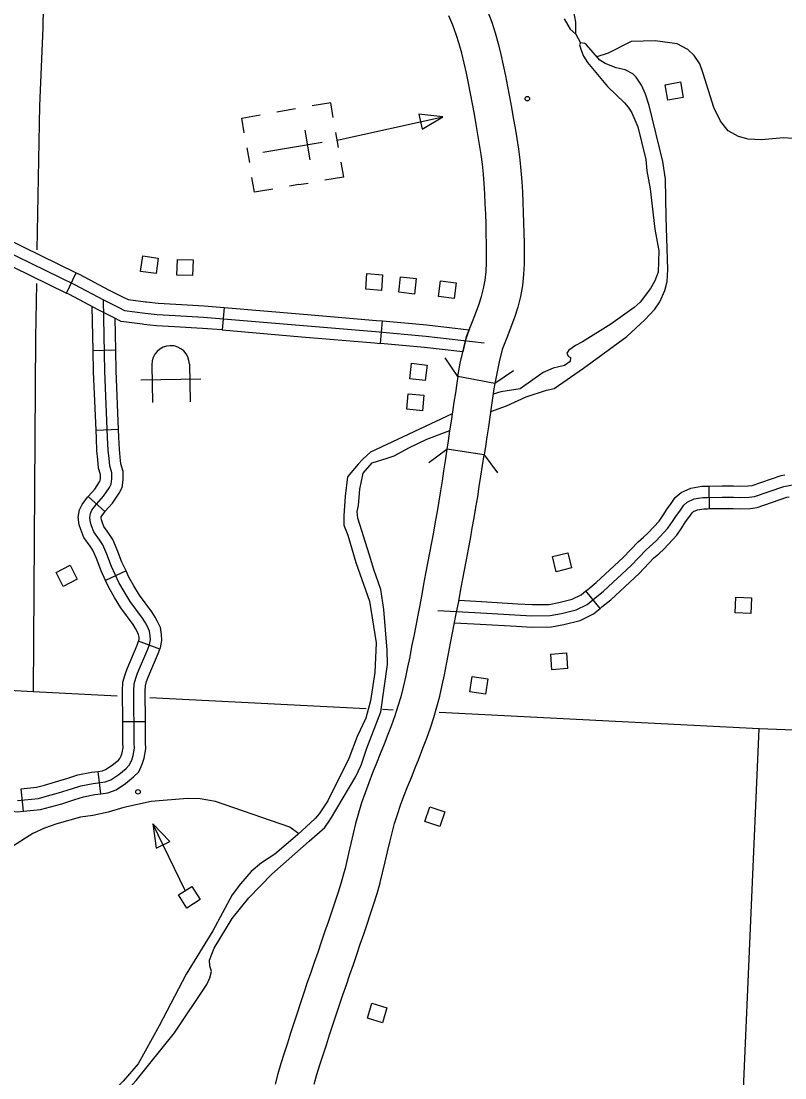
# Model space of a CAD drawing. Extents: x 653372 to 905732, y 627442 to 787275.
# Drawn here: x 853869 to 858942, y 637926 to 644944 of the extents above; entities that cross this region are included whole.
import ezdxf

# ---------------------------------------------------------------- set-up
doc = ezdxf.new("R2010")
doc.units = 0
for name, color, linetype in [('Level 10', 7, 'Continuous'), ('Level 31', 7, 'Continuous'), ('Level 32', 7, 'Continuous'), ('Level 35', 7, 'Continuous'), ('Level 37', 7, 'Continuous'), ('Level 4', 7, 'Continuous'), ('Level 45', 7, 'Continuous'), ('Level 5', 7, 'Continuous'), ('Level 56', 7, 'Continuous'), ('Level 57', 7, 'Continuous')]:
    doc.layers.add(name, color=color, linetype=linetype)

msp = doc.modelspace()

# ---------------------------------------------------------------- linework, layer by layer
at = {"layer": 'Level 10'}
for points in [[(856969, 645006.9), (856994.5, 644938.2), (857017.8, 644867), (857038, 644795), (857055.8, 644722.9), (857071.7, 644651.2), (857086, 644580.1), (857099.4, 644510), (857112.4, 644440.3), (857125.1, 644371.3), (857137.6, 644302.3), (857149.7, 644233.3), (857161, 644164), (857171.5, 644094.3), (857180.9, 644023.8), (857188.9, 643952), (857194.7, 643879.9), (857198.6, 643809.1), (857201.4, 643740.3), (857204.2, 643672.5), (857206.6, 643604.7), (857208.4, 643537.2), (857209.6, 643470.2), (857210.5, 643402.4), (857209.7, 643333), (857206.1, 643262.1), (857198.6, 643189.3), (857185.4, 643116.3), (857167.2, 643045.1), (857145, 642976.6), (857121.1, 642912.5), (857098.3, 642852.1), (857063.3, 642762.8), (857043.8, 642681.2), (857015.1, 642536.8), (856769.7, 642584.5)], [(856769.7, 642584.5), (856785.5, 642671.9), (856800.2, 642737.6), (856827.2, 642850.6), (856863.5, 642938), (856887, 643000.3), (856908.9, 643058.9), (856926.9, 643114.6), (856940.9, 643169.5), (856950.9, 643224.5), (856956.8, 643281.3), (856959.7, 643340.8), (856960.5, 643402.2), (856959.6, 643466.2), (856958.4, 643531.7), (856956.7, 643597), (856954.4, 643662.9), (856951.6, 643730.1), (856948.9, 643797.1), (856945.3, 643863), (856940, 643928.1), (856932.8, 643993.3), (856923.9, 644059.2), (856914, 644125.3), (856903.2, 644191.5), (856891.4, 644258.4), (856879.1, 644326.5), (856866.6, 644394.9), (856853.8, 644463.5), (856840.7, 644531.8), (856827, 644599.5), (856812.3, 644666), (856796.3, 644731.2), (856778.5, 644794.4), (856758.4, 644855.9), (856735.7, 644917.2), (856710.8, 644979.8)], [(856769.7, 642584.5), (856762.6, 642540), (856753.1, 642476.5), (856744, 642413.5), (856734.7, 642350.5), (856725, 642286.6), (856715.2, 642222.2), (856705.2, 642157.1), (856696.7, 642101.5)], [(857015.1, 642536.8), (857009.7, 642501.9), (857000.4, 642440.1), (856991.4, 642377.4), (856981.9, 642313.6), (856972.2, 642249.2), (856962.4, 642184.4), (856952.3, 642119.2), (856943.9, 642064.3)], [(856943.9, 642064.3), (856696.7, 642101.5), (856685.1, 642025.1), (856675.1, 641958.3), (856665, 641891.1), (856654.6, 641824.1), (856643.5, 641756.7), (856631.6, 641688.3), (856619.7, 641619.7), (856607.4, 641551.1), (856594.8, 641482.5), (856582, 641413.7), (856568.9, 641344.7), (856555.5, 641275.1), (856542.2, 641204.9), (856529.4, 641135.3), (856514, 641054.4), (856503, 640998.4), (856489.7, 640929), (856476.2, 640859.9), (856462.8, 640790.6), (856449.6, 640721.8), (856436, 640653.8), (856422, 640586.6), (856407.2, 640521.3), (856390.3, 640457.5), (856371.1, 640393.7), (856350.5, 640330.2), (856328.7, 640268.3), (856304.5, 640205.8), (856279.5, 640142.1), (856254.3, 640078.7), (856228.9, 640015.4), (856203.1, 639951.7), (856177.5, 639886.5), (856153.1, 639820), (856130.3, 639752.8), (856109.5, 639684.9), (856090.4, 639616.6), (856074, 639548.5), (856058.8, 639481.6), (856044, 639415.4), (856020, 639315.8)], [(856254.5, 639224.7), (856287.8, 639360), (856302.6, 639426.6), (856317.4, 639491.3), (856332.5, 639553.8), (856349.4, 639614.7), (856368.3, 639675.9), (856388.9, 639736.9), (856411.2, 639797.7), (856435.3, 639859), (856460.8, 639921.9), (856486.5, 639986), (856512, 640050.2), (856537.5, 640115), (856563.3, 640181.7), (856587.4, 640250.1), (856609.8, 640319.2), (856630.9, 640389.6), (856649.9, 640461.5), (856666.3, 640533.4), (856681, 640603.8), (856694.9, 640673.7), (856708.3, 640743.3), (856721.6, 640812.3), (856735.1, 640881.5), (856748.4, 640950.7), (856759.5, 641007), (856775.1, 641089.3), (856788, 641159.1), (856801, 641228.2), (856814.5, 641297.7), (856827.8, 641367.6), (856840.7, 641437.2), (856853.4, 641506.6), (856865.8, 641576.2), (856877.9, 641645.5), (856889.9, 641714.9), (856901.5, 641784.6), (856912.1, 641853.4), (856922.3, 641921.1), (856943.9, 642064.3)], [(856020, 639315.8), (856012.5, 639287.3), (855994.1, 639223.9), (855973.6, 639159.5), (855951.8, 639093.4), (855929.6, 639026.8), (855907.3, 638960.5), (855884.6, 638894), (855861.8, 638827), (855839.1, 638759.9), (855816.2, 638693), (855793, 638625.9), (855769.8, 638558.8), (855746.9, 638491.4), (855724.3, 638423.8), (855702.3, 638356.7), (855680.3, 638289.7), (855658.8, 638222.7), (855637.2, 638156.5), (855615.4, 638089.5), (855594.2, 638021.6), (855574.3, 637953.3), (855555.5, 637884)], [(855814.9, 637885.5), (855833.6, 637949.3), (855853.6, 638013.6), (855874.9, 638079.1), (855896.6, 638145.7), (855918.1, 638212.6), (855939.8, 638278.8), (855961.6, 638345.2), (855983.8, 638411.5), (856006.3, 638477.7), (856029.3, 638544.4), (856052.6, 638611.7), (856075.7, 638679.2), (856098.6, 638746.6), (856121.3, 638813.5), (856144, 638880.3), (856166.7, 638947.4), (856189.1, 639014.7), (856211.4, 639082.4), (856233.3, 639151.1), (856253.5, 639220.9), (856254.5, 639224.7)]]:
    msp.add_lwpolyline(points, dxfattribs=at)
at = {"layer": 'Level 31'}
for p, q in [((854169.8, 643138.4), (854235.3, 643273.3)), ((854694.4, 643080.1), (854694.4, 643080.1)), ((855217.5, 643042.4), (855204.9, 642892.9)), ((856256.8, 642803.6), (856270.1, 642953)), ((856845.2, 642894), (856842.9, 642888.5))]:
    msp.add_line(p, q, dxfattribs=at)
for points in [[(853549.3, 643523), (854223.7, 643195.6), (854415.7, 643093.4), (854517.3, 643042.4), (854555.9, 643022.5), (854693.2, 643004.6), (854772.9, 642996.4), (854892, 642989.2), (855079.7, 642978.8), (856221.9, 642882), (856556.4, 642852.3), (856945.3, 642806.7)], [(853760.3, 643503.9), (854235.3, 643273.3)], [(853694.8, 643369), (854169.8, 643138.4)], [(854235.3, 643273.3), (854257.7, 643262.4), (854450.1, 643160), (854551.3, 643109.2), (854578.6, 643095.2), (854694.4, 643080.1)], [(854675, 642931.3), (854533.2, 642949.8), (854483.3, 642975.5), (854381.2, 643026.8), (854189.7, 643128.7), (854169.8, 643138.4)], [(854694.4, 643080.1), (854701.9, 643079.1), (854779, 643071.2), (854896.4, 643064.1), (855085, 643053.6), (855217.5, 643042.4)], [(855217.5, 643042.4), (855743.7, 642997.8)], [(855743.7, 642997.8), (856228.4, 642956.7), (856270.1, 642953)], [(855204.9, 642892.9), (855074.5, 642903.9), (854887.7, 642914.3), (854766.8, 642921.6), (854684.5, 642930.1), (854675, 642931.3)], [(856270.1, 642953), (856564.1, 642926.9), (856845.2, 642894)], [(855204.9, 642892.9), (855731, 642848.3)], [(855731, 642848.3), (856215.5, 642807.3), (856256.8, 642803.6)], [(856842.9, 642888.5), (856822.1, 642834), (856802.5, 642748), (856548.7, 642777.7), (856256.8, 642803.6)]]:
    msp.add_lwpolyline(points, dxfattribs=at)
at = {"layer": 'Level 32'}
for p, q in [((854497.1, 642758.5), (854347.1, 642755.6)), ((854516.3, 642232.6), (854366.4, 642226.2)), ((854425.2, 641686.7), (854313.5, 641786.9)), ((854565.6, 641293.2), (854429.4, 641230.2)), ((854789.9, 640773.2), (854649.3, 640825.4)), ((854694, 640291), (854544, 640290.1)), ((854398.7, 639812.5), (854380.8, 639961.4)), ((853884, 639696.9), (853868.7, 639846.1))]:
    msp.add_line(p, q, dxfattribs=at)
for points in [[(854339, 641695.9), (854368.7, 641736.1), (854416.7, 641789.5), (854455, 641847.2), (854466.4, 641870.1), (854471, 641903.5), (854471.3, 641943.7), (854457.5, 641990.5), (854452.7, 642039.7), (854446.4, 642095.2), (854443.5, 642178.3), (854424.7, 642620.1), (854415.7, 643093.4)], [(854347.1, 642755.6), (854341.5, 643047.9)], [(854497.1, 642758.5), (854493, 642970.6)], [(854366.4, 642226.2), (854349.7, 642617.7), (854347.1, 642755.6)], [(854516.3, 642232.6), (854499.7, 642622.4), (854497.1, 642758.5)], [(854313.5, 641786.9), (854357.2, 641835.5), (854389.9, 641884.8), (854393.7, 641892.5), (854396, 641908.9), (854396.2, 641933.2), (854383.5, 641976.2), (854378.2, 642031.8), (854371.5, 642089.7), (854368.6, 642175.4), (854366.4, 642226.2)], [(854425.2, 641686.7), (854476.2, 641743.5), (854520.1, 641809.6), (854539, 641847.7), (854545.9, 641898.1), (854546.4, 641954.2), (854531.5, 642004.8), (854527.3, 642047.6), (854521.2, 642100.8), (854518.5, 642181.2), (854516.3, 642232.6)], [(854429.4, 641230.2), (854400.4, 641292.8), (854368.8, 641375), (854344.2, 641429.9), (854326.7, 641458), (854286.1, 641515.9), (854265.5, 641567.3), (854255.1, 641597.9), (854248.2, 641650.6), (854257.5, 641697.8), (854273.9, 641734.1), (854310.5, 641783.5), (854313.5, 641786.9)], [(853844.4, 639768.3), (853983.3, 639782.5), (854044.1, 639798.8), (854117.1, 639819.2), (854202.4, 639845.3), (854264.9, 639866.1), (854346.8, 639881.7), (854427, 639891.4), (854465.2, 639906.6), (854517.5, 639941.5), (854565.5, 639980.8), (854587.3, 640002.8), (854603.4, 640037), (854613.3, 640066.9), (854620.8, 640116.5), (854619.9, 640151.3), (854617.8, 640496.7), (854619.1, 640542.1), (854630.1, 640581.1), (854642.7, 640614.8), (854709.9, 640773.2), (854721.6, 640804.5), (854728.8, 640836.4), (854726.8, 640861.5), (854721.6, 640893.8), (854707.3, 640923.6), (854694.4, 640949), (854675.1, 640979), (854593.7, 641090.4), (854553, 641155.2), (854518.1, 641217.1), (854469.5, 641322.1), (854438.1, 641403.8), (854410.5, 641465.3), (854389.3, 641499.4), (854352.5, 641551.8), (854335.9, 641593.4), (854328.5, 641615), (854324.2, 641648.2), (854329.4, 641674.8), (854339, 641695.9)], [(854565.6, 641293.2), (854538.7, 641351.3), (854507.4, 641432.6), (854476.9, 641500.7), (854451.8, 641540.8), (854418.9, 641587.7), (854406.3, 641619.4), (854401.9, 641632.2), (854400.1, 641645.7), (854401.3, 641651.7), (854404, 641657.7), (854426.9, 641688.6), (854425.2, 641686.7)], [(854789.9, 640773.2), (854793.6, 640783.1), (854804.4, 640830.9), (854801.4, 640870.4), (854793.9, 640916.4), (854774.6, 640956.9), (854759.5, 640986.4), (854737, 641021.5), (854655.8, 641132.5), (854617.4, 641193.6), (854584.9, 641251.3), (854565.6, 641293.2)], [(854649.3, 640825.4), (854649.5, 640826), (854653.1, 640841.9), (854652.3, 640852.6), (854649.3, 640871.1), (854640, 640890.4), (854629.2, 640911.6), (854613.2, 640936.6), (854531.6, 641048.2), (854488.5, 641116.9), (854451.3, 641182.9), (854429.4, 641230.2)], [(854544, 640290.1), (854542.8, 640497.6), (854544.5, 640553.6), (854558.8, 640604.4), (854573.1, 640642.6), (854640.2, 640800.9), (854649.3, 640825.4)], [(854694, 640291), (854692.8, 640495.8), (854693.8, 640530.7), (854701.5, 640557.7), (854712.4, 640587), (854779.6, 640745.5), (854789.9, 640773.2)], [(854380.8, 639961.4), (854408.4, 639964.7), (854430.2, 639973.4), (854472.8, 640001.9), (854514.9, 640036.4), (854524.9, 640046.4), (854533.6, 640065), (854540.1, 640084.5), (854545.7, 640121.2), (854544.9, 640150), (854544, 640290.1)], [(854398.7, 639812.5), (854445.7, 639818.1), (854500.3, 639839.8), (854562.2, 639881.2), (854616, 639925.3), (854649.6, 639959.2), (854673.1, 640009.1), (854686.5, 640049.3), (854696, 640111.9), (854694.9, 640152.5), (854694, 640291)], [(853868.7, 639846.1), (853969.7, 639856.5), (854024.3, 639871.1), (854096, 639891.2), (854179.6, 639916.8), (854245.9, 639938.8), (854335.3, 639955.9), (854380.8, 639961.4)], [(853584.2, 639822.2), (853668.8, 639747.5), (853703.9, 639727.4), (853740, 639712.1), (853774.9, 639702.6), (853842.9, 639692.7), (853884, 639696.9)], [(853884, 639696.9), (853996.9, 639708.5), (854063.9, 639726.4), (854138.2, 639747.2), (854225.2, 639773.9), (854283.8, 639793.4), (854358.3, 639807.6), (854398.7, 639812.5)]]:
    msp.add_lwpolyline(points, dxfattribs=at)
at = {"layer": 'Level 35'}
for points in [[(857476.4, 644960), (857516.2, 644891.4), (857552.6, 644856.8), (857552.8, 644937.8), (857539, 645008.1)], [(856987.6, 642351), (857093.3, 642390.1), (857222.8, 642448.1), (857359.1, 642493.1), (857409.2, 642504.3), (857604.7, 642639.4), (857891.2, 642849.1), (858012.6, 642960.3), (858078.5, 643030.3), (858111.2, 643080.8), (858144.3, 643155.3), (858160.2, 643214.1), (858165.4, 643295.1), (858152.9, 643641.4), (858149.9, 643895.5), (858131.8, 644012.8), (858040.8, 644384.3), (858017, 644458.7), (857990.1, 644518.1), (857953, 644571.7), (857931.4, 644594), (857880, 644620.8), (857821.3, 644633.7), (857748, 644661.8), (857713.4, 644685.3), (857624.3, 644787.7), (857613.4, 644794.9), (857584.6, 644799.3)], [(857584.6, 644799.3), (857577.4, 644787.4), (857589.8, 644752.2), (857604.2, 644712), (857630.4, 644669.6), (857764.5, 644509.5), (857876.5, 644401.8), (857900, 644373.4), (857925.4, 644336), (857965.8, 644241.4), (858019.3, 644025.5), (858025.1, 643949.4), (858046.1, 643830), (858078.9, 643563.5), (858104.5, 643418), (858101.3, 643278), (858078.5, 643218.4), (858049.8, 643168.8), (857980.5, 643076.8), (857940.1, 643043.4), (857784.8, 642931.7), (857598.5, 642814.5), (857551.2, 642789.2), (857506.9, 642757.9), (857494.6, 642738.1), (857501.3, 642720), (857518.1, 642709.7), (857514.7, 642682.8), (857478.4, 642657.3), (857403.3, 642640.4), (857337, 642611.4), (857182.8, 642502.7), (857055.8, 642482.7), (857004.5, 642467.1)], [(857552.6, 644856.8), (857584.6, 644799.3)], [(859025.6, 644163.3), (858933, 644168.7), (858787.2, 644154.9), (858697.5, 644159.3), (858632.9, 644177.2), (858565.7, 644215.3), (858514.9, 644279.1), (858469.4, 644369.8), (858400.2, 644596.9), (858376.2, 644661.3), (858340.2, 644716.8), (858297.9, 644756.5), (858226.7, 644793.6), (858079.4, 644812.8), (857919.8, 644809.2), (857768, 644731.5), (857693.8, 644707.7)], [(856732.7, 642337.1), (856190.1, 642081.3), (856166.6, 642062.2), (856135.4, 642032.8), (856108.5, 642000.8), (856035.7, 641918), (856021.1, 641790), (856012, 641659.8), (856012, 641595.8), (856038, 641531.4), (856091.7, 641348.8), (856182.7, 641092.1), (856226.3, 640816.3), (856217.2, 640617.4), (856190.3, 640429.8), (856158.6, 640314.2), (856100.8, 640193.1), (856044.7, 640046.9), (855905.7, 639766.9), (855848.5, 639679.7), (855821.6, 639649.7)], [(855885.8, 639589.4), (855924.7, 639643.6), (856092.7, 639927.1), (856127.8, 640003.6), (856164.5, 640115.1), (856258, 640357.7), (856302.8, 640671.1), (856300.3, 640766.2), (856278.6, 641036.6), (856257.7, 641169), (856212.4, 641302.5), (856181.9, 641397), (856105.5, 641642.4), (856101.2, 641686.5), (856109.8, 641728.4), (856118.8, 641835.2), (856141.6, 641941.6), (856200.8, 642011.2), (856299.8, 642042.2), (856347.3, 642056.9), (856447.9, 642112.4), (856564.5, 642168.6), (856715.6, 642224.5)], [(855713.4, 639546.5), (855653.4, 639590.1), (855159.5, 639760.6), (855058.1, 639780.1), (854973.3, 639782.4), (854732.7, 639762.1), (854550.6, 639721.8), (854447.4, 639690.4), (854344.3, 639667.9), (854263.3, 639657.2), (854105.1, 639613.5), (854024.9, 639583.8), (853947.5, 639548.9), (853818.6, 639466.8), (853725.1, 639415.3), (853648.5, 639407.2), (853564.9, 639400.7)], [(855821.6, 639649.7), (855705.5, 639541.3), (855552.9, 639412.5), (855466.3, 639354.8), (855397.6, 639296.9), (855326.5, 639215.9), (855269.5, 639141.7), (855142.1, 638903.6), (854964.1, 638615.2), (854786.2, 638272.8), (854645.7, 638019.9), (854547.1, 637904.3), (854418.4, 637772.2), (854383.6, 637713.8), (854358.8, 637656.1), (854363, 637605)], [(854742.8, 637025.1), (854694.6, 637127.9), (854653.8, 637200.5), (854559.3, 637343), (854488, 637502.1), (854456.8, 637608.6), (854457.2, 637636.6), (854496.8, 637748.1), (854517.3, 637781.8), (854633, 637909), (854888.2, 638224.3), (855102.6, 638546.1), (855122.3, 638589.8), (855132.9, 638633.7), (855122.5, 638669.8), (855120.1, 638707.9), (855151.3, 638788.4), (855271, 638985.7), (855380.9, 639121.1), (855532.9, 639278.8), (855781.7, 639499.1), (855885.8, 639589.4)]]:
    msp.add_lwpolyline(points, dxfattribs=at)
at = {"layer": 'Level 37'}
for points in [[(856769.7, 642584.5), (856685.8, 642708.9)], [(857139.5, 642620.6), (857015.1, 642536.8)], [(856576, 642012.5), (856696.7, 642101.5)], [(856943.9, 642064.3), (857033, 641943.6)]]:
    msp.add_lwpolyline(points, dxfattribs=at)
at = {"layer": 'Level 4'}
for points in [[(854507.3, 640462.1), (853949.6, 640490.5), (853547.1, 640511), (852117.6, 640565.7)], [(856161.7, 640378), (854724.7, 640451.1)], [(856340, 640368.9), (856269, 640372.5)], [(860110.8, 640190.8), (859231.8, 640226.5), (858770.1, 640245.3), (856646, 640353.3)]]:
    msp.add_lwpolyline(points, dxfattribs=at)
at = {"layer": 'Level 45'}
for p, q in [((858440.5, 641706.4), (858438.6, 641856.4)), ((857715, 641044.4), (857620.1, 641160.6))]:
    msp.add_line(p, q, dxfattribs=at)
for points in [[(858438.6, 641856.4), (858525.5, 641857.5), (858601.7, 641858.3), (858642.6, 641855.7), (858697.9, 641857.8), (858723.5, 641861.2), (858916.7, 641927.3), (858941.8, 641932)], [(858002.5, 641518), (858033.9, 641546.7), (858106.5, 641623.8), (858132.6, 641662.9), (858160.5, 641705), (858182.9, 641734.5), (858213.7, 641779.5), (858252.1, 641813.4), (858317, 641843.5), (858389.4, 641855.7), (858426.3, 641856.3), (858438.6, 641856.4)], [(858599.6, 641783.3), (858641.7, 641780.6), (858704.2, 641783), (858740.6, 641787.8), (858935.8, 641854.6), (859016.1, 641869.6)], [(856636.7, 641030.7), (856922.3, 641014.2), (857261.7, 640994.1), (857383.3, 640996.1), (857457.3, 641010.8), (857555.8, 641034.6), (857628.7, 641070.7), (857679.4, 641112.2), (857737, 641158.3), (857921, 641328.4), (858019.9, 641432.4), (858086.6, 641493.2), (858165.4, 641577), (858195, 641621.4), (858221.7, 641661.6), (858243.7, 641690.6), (858270.3, 641729.4), (858293.6, 641749.9), (858339.4, 641771.2), (858396.3, 641780.8), (858427.4, 641781.3), (858526.3, 641782.5), (858599.6, 641783.3)], [(858440.5, 641706.4), (858527.2, 641707.5), (858597.6, 641708.2), (858640.7, 641705.5), (858710.5, 641708.2), (858757.8, 641714.3), (858954.9, 641781.8), (858969.4, 641784.5)], [(858103.6, 641407.2), (858139.2, 641439.8), (858224.3, 641530.2), (858257.5, 641579.8), (858282.8, 641618.1), (858304.6, 641646.7), (858326.9, 641679.3), (858335, 641686.5), (858361.8, 641698.9), (858403.1, 641705.9), (858428.4, 641706.3), (858440.5, 641706.4)], [(857620.1, 641160.6), (857632.3, 641170.5), (857688, 641215.2), (857868.3, 641381.9), (857967.4, 641486), (858002.5, 641518)], [(857715, 641044.4), (857726.6, 641053.9), (857786, 641101.5), (857973.7, 641275), (858072.4, 641378.8), (858103.6, 641407.2)], [(857168.3, 641074.7), (857263.3, 641069.1), (857375.3, 641070.9), (857441.1, 641084.1), (857530, 641105.6), (857587.8, 641134.2), (857620.1, 641160.6)], [(856776.7, 641097.7), (856926.7, 641089), (857168.3, 641074.7)], [(857159.4, 640925), (857260.1, 640919), (857391.4, 640921.2), (857473.4, 640937.6), (857581.5, 640963.7), (857669.6, 641007.3), (857715, 641044.4)], [(856748.1, 640949.1), (856917.9, 640939.3), (857159.4, 640925)]]:
    msp.add_lwpolyline(points, dxfattribs=at)
at = {"layer": 'Level 5'}
for points in [[(854025.4, 645701), (854012.8, 644900.6), (853991.3, 644380.7), (853973.8, 643424.8)], [(853969.8, 643202.6), (853963.2, 642842.9), (853949.6, 640490.5)], [(858633.7, 637141.5), (858657.6, 637647.8), (858770.1, 640245.3)]]:
    msp.add_lwpolyline(points, dxfattribs=at)
at = {"layer": 'Level 56'}
for points in [[(858164, 644419.1), (858145.7, 644521.6), (858248.4, 644540), (858266.8, 644437.6)], [(854661.2, 643282), (854676.1, 643385), (854779.4, 643370.1), (854764.6, 643267.1)], [(854903.6, 643257.9), (854906.8, 643362), (855011.1, 643358.8), (855008, 643254.8)], [(856157.9, 643163.7), (856165.7, 643267.5), (856269.8, 643259.7), (856262, 643155.9)], [(856377, 643143.3), (856388.3, 643246.8), (856492.1, 643235.4), (856480.7, 643131.9)], [(856641, 643115.8), (856654.4, 643219), (856757.9, 643205.5), (856744.5, 643102.3)], [(856450, 642569.4), (856462.6, 642672.7), (856566.2, 642660), (856553.6, 642556.7)], [(856429.9, 642366.1), (856440.1, 642469.6), (856544, 642459.4), (856533.8, 642355.8)], [(857422.1, 641287.9), (857397.7, 641389.1), (857499.2, 641413.6), (857523.6, 641312.4)], [(854147, 641190.4), (854100.4, 641283.4), (854193.7, 641330.2), (854240.3, 641237.1)], [(858612.3, 641013.8), (858615.4, 641117.9), (858719.7, 641114.7), (858716.6, 641010.7)], [(857394.9, 640636.8), (857386.2, 640740.5), (857490.3, 640749.2), (857498.9, 640645.5)], [(856849.1, 640489.7), (856865.2, 640592.6), (856968.4, 640576.3), (856952.2, 640473.5)], [(856550.4, 639628.7), (856584.5, 639727), (856683.1, 639692.8), (856649, 639594.5)], [(854765.1, 639452.5), (854857, 639496.7), (854744.6, 639612.4)], [(854969.9, 639054.1), (854913.8, 639141.8), (855001.7, 639198.1), (855057.8, 639110.4)], [(856168.7, 638321.7), (856197.9, 638421.6), (856298.1, 638392.4), (856269, 638292.5)]]:
    msp.add_lwpolyline(points, close=True, dxfattribs=at)
msp.add_lwpolyline([(854957.7, 639170), (854744.6, 639612.4)], dxfattribs=at)
msp.add_circle((854645.2, 639826), 15, dxfattribs=at)
at = {"layer": 'Level 57'}
for p, q in [((855690.6, 644361.5), (855567.3, 644340.5)), ((855753.6, 644220.1), (855787.4, 644022)), ((855976.1, 644105.3), (855959.3, 644203.8)), ((855367.8, 644103), (855384.6, 644004.4)), ((855869, 644138.3), (855474.7, 644071.1)), ((855671.8, 644104.7), (855671.8, 644104.7)), ((855671.8, 644104.7), (855671.8, 644104.7)), ((855713.9, 643858.2), (855651.4, 643847.6)), ((855713.9, 643858.2), (855774.6, 643868.6)), ((854736.7, 642661.9), (854740.6, 642411.9)), ((854986.7, 642665.8), (854990.6, 642415.8)), ((855063.2, 642567), (854663.3, 642560.7))]:
    msp.add_line(p, q, dxfattribs=at)
for points in [[(855942.4, 644303), (855925.6, 644401.5), (855802.3, 644380.5)], [(855350.9, 644202.1), (855334.1, 644300.7), (855457.3, 644321.7)], [(855967.7, 644154.6), (856670.9, 644308.1)], [(855992.8, 644007.2), (856009.6, 643908.6), (855886.4, 643887.6)], [(855541.3, 643828.8), (855418.1, 643807.8), (855401.3, 643906.4)]]:
    msp.add_lwpolyline(points, dxfattribs=at)
msp.add_lwpolyline([(856510.5, 644325.3), (856532.3, 644225.6), (856670.9, 644308.1)], close=True, dxfattribs=at)
msp.add_circle((857231, 644428.8), 15, dxfattribs=at)
msp.add_arc((854861.7, 642663.8), 125, 0.89492, 180.89492, dxfattribs=at)

doc.saveas('drawing.dxf')
